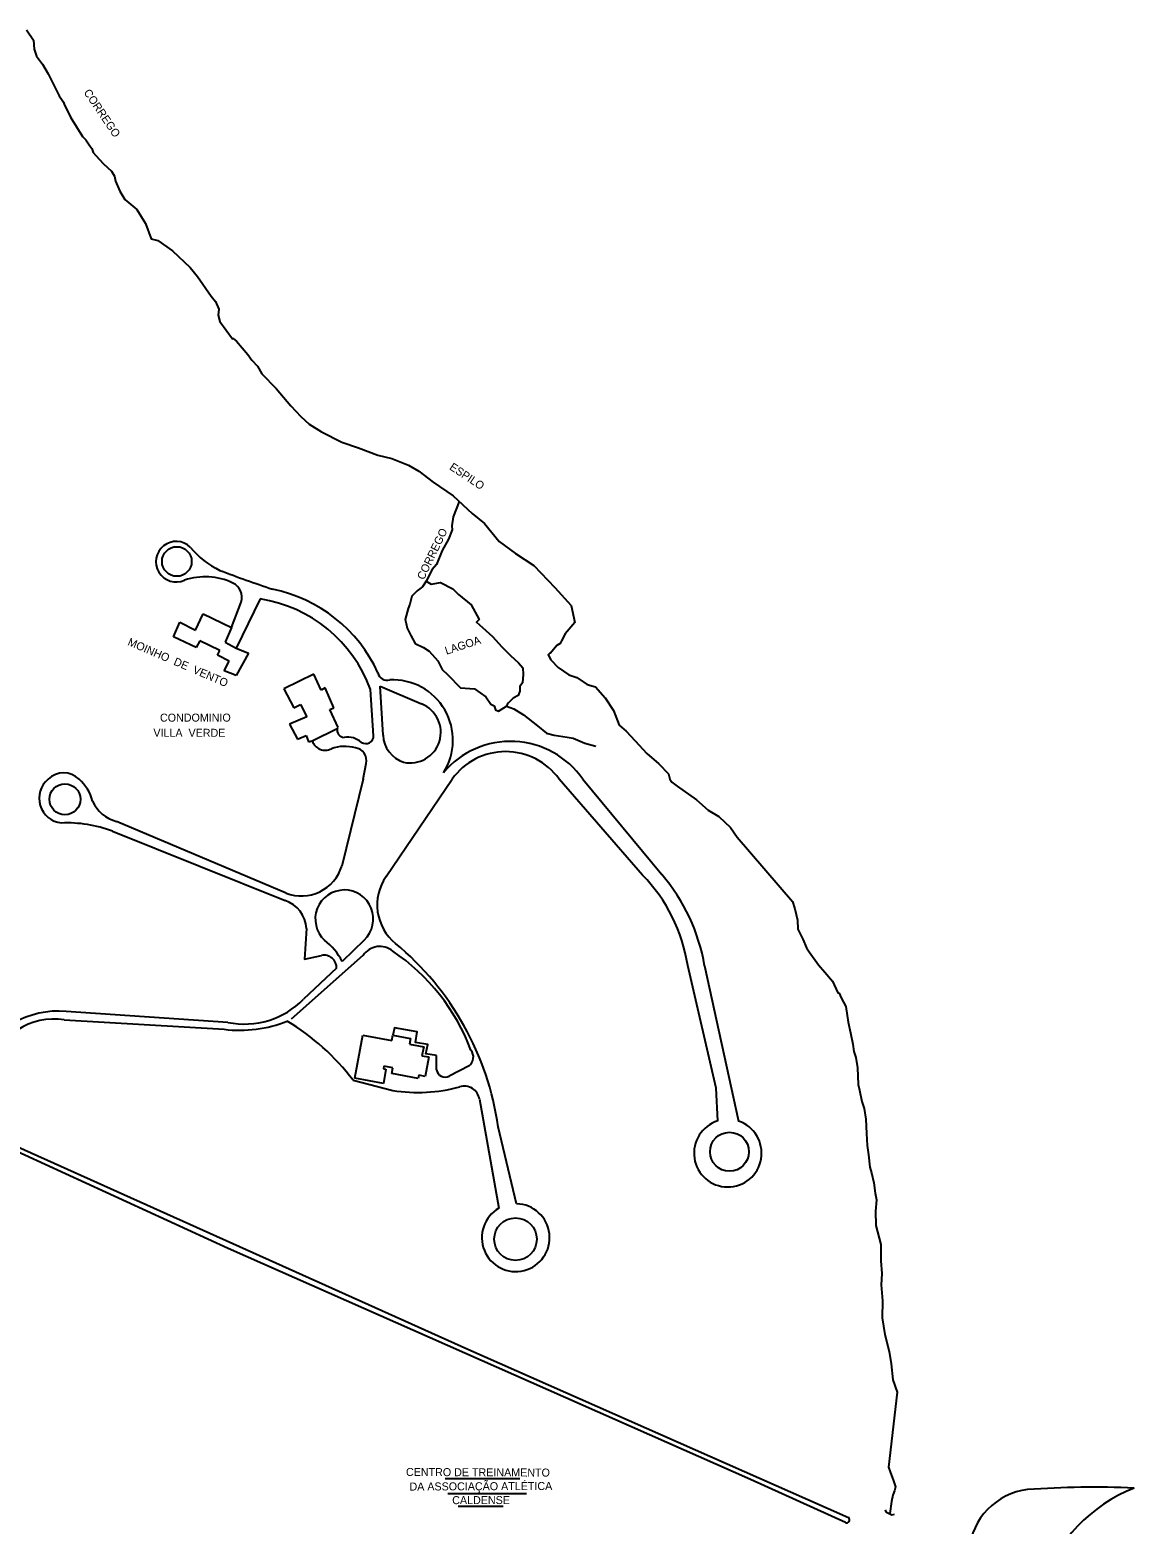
# Model space of a CAD drawing. Extents: x 325899 to 363134, y 7578590 to 7592502.
# Drawn here: x 345075 to 345627, y 7588130 to 7588876 of the extents above; entities that cross this region are included whole.
import ezdxf

# ---------------------------------------------------------------- set-up
doc = ezdxf.new("R2010")
doc.units = 0
for name, color, linetype in [('EDIFEXISTENT', 7, 'Continuous'), ('EDIFIDENTIF', 7, 'Continuous'), ('EDIFOBRAEXIS', 7, 'Continuous')]:
    doc.layers.add(name, color=color, linetype=linetype)

msp = doc.modelspace()

# ---------------------------------------------------------------- linework, layer by layer
at = {"layer": 'EDIFEXISTENT'}
for p, q in [((345157.69, 7588576.3), (345161.49, 7588584.55)), ((345161.49, 7588584.55), (345175.64, 7588577.68)), ((345146.54, 7588573.03), (345149.87, 7588580.41)), ((345149.87, 7588580.41), (345157.69, 7588576.3)), ((345175.64, 7588577.68), (345172.36, 7588570.43)), ((345158.02, 7588567.72), (345146.54, 7588573.03)), ((345159.79, 7588571.08), (345158.02, 7588567.72)), ((345169.69, 7588566.19), (345159.79, 7588571.08)), ((345172.36, 7588570.43), (345177.98, 7588567.43)), ((345168.59, 7588563.88), (345169.69, 7588566.19)), ((345174.46, 7588560.91), (345168.59, 7588563.88)), ((345171.95, 7588556.01), (345174.46, 7588560.91)), ((345184.13, 7588564.95), (345177.89, 7588553.63)), ((345177.98, 7588567.43), (345184.13, 7588564.95)), ((345177.89, 7588553.63), (345171.95, 7588556.01)), ((345216.7, 7588554.36), (345201.7, 7588547.03)), ((345220.47, 7588546.44), (345216.7, 7588554.36)), ((345201.7, 7588547.03), (345206.77, 7588537.63)), ((345222.41, 7588547.62), (345220.47, 7588546.44)), ((345226.73, 7588537.6), (345222.41, 7588547.62)), ((345206.77, 7588537.63), (345210.15, 7588539.19)), ((345210.15, 7588539.19), (345213.18, 7588532.97)), ((345213.18, 7588532.97), (345204.53, 7588529.38)), ((345224.66, 7588536.75), (345226.73, 7588537.6)), ((345228.81, 7588527.72), (345224.66, 7588536.75)), ((345204.53, 7588529.38), (345208.57, 7588521.96)), ((345208.57, 7588521.96), (345212.84, 7588523.73)), ((345212.84, 7588523.73), (345214.06, 7588520.48)), ((345215.88, 7588520.99), (345228.41, 7588527.26)), ((345228.41, 7588527.26), (345228.81, 7588527.72)), ((345214.06, 7588520.48), (345215.88, 7588520.99)), ((345237.25, 7588352.41), (345241.29, 7588374.03)), ((345241.29, 7588374.03), (345255.71, 7588371.34)), ((345255.71, 7588371.34), (345256.2, 7588373.99)), ((345256.2, 7588373.99), (345265.11, 7588372.33)), ((345265.11, 7588372.33), (345264.58, 7588369.48)), ((345264.58, 7588369.48), (345271.61, 7588368.17)), ((345271.61, 7588368.17), (345270.77, 7588363.7)), ((345270.77, 7588363.7), (345274.14, 7588363.07)), ((345274.14, 7588363.07), (345272.33, 7588353.38)), ((345251.55, 7588349.74), (345237.25, 7588352.41)), ((345251.73, 7588358.42), (345251.49, 7588357.17)), ((345251.49, 7588357.17), (345252.78, 7588356.93)), ((345252.78, 7588356.93), (345251.55, 7588349.74)), ((345256.21, 7588357.59), (345251.73, 7588358.42)), ((345255.69, 7588354.8), (345256.21, 7588357.59)), ((345268.83, 7588352.35), (345255.69, 7588354.8)), ((345269.13, 7588353.98), (345268.83, 7588352.35)), ((345272.33, 7588353.38), (345269.13, 7588353.98)), ((345502.19, 7588136.74), (345502.56, 7588135.78)), ((345502.56, 7588135.78), (345505.45, 7588134.28)), ((345505.45, 7588134.28), (345506.79, 7588134.62))]:
    msp.add_line(p, q, dxfattribs=at)
at = {"layer": 'EDIFIDENTIF'}
msp.add_circle((345148.29, 7588610.68), 7.4, dxfattribs=at)
at = {"layer": 'EDIFOBRAEXIS'}
for points in [[(345073.24, 7588876.36), (345076.64, 7588871.21), (345077.05, 7588866.72), (345078.1, 7588863.21), (345081.17, 7588859.19), (345083.95, 7588854.33), (345085.79, 7588850.81), (345088.29, 7588845.82), (345089.53, 7588843.35), (345091.07, 7588841.16), (345091.67, 7588840.18), (345092.07, 7588839.25), (345095.08, 7588832.69), (345101.12, 7588823.09), (345102.83, 7588821.36), (345104.86, 7588818.48), (345105.8, 7588817.09), (345106.52, 7588815.12), (345107.85, 7588813.65), (345111.71, 7588809.39), (345115.72, 7588805.68), (345117.08, 7588803.29), (345117.61, 7588800.68), (345119.75, 7588795.83), (345122.27, 7588791.56), (345128.38, 7588786.68), (345132.57, 7588779.64), (345135.53, 7588771.91), (345138.84, 7588771.15), (345146.13, 7588766.02), (345154.87, 7588757.58), (345158.68, 7588753.05), (345165.49, 7588743.35), (345167.62, 7588740.59), (345169.19, 7588736.83), (345168.94, 7588733.83), (345169.78, 7588730.67), (345176.11, 7588721.96), (345176.51, 7588722.09), (345178.09, 7588720.85), (345183.69, 7588714.21), (345185.83, 7588711.27), (345188.55, 7588708.27), (345190.68, 7588704.39), (345197.97, 7588697.22), (345205.22, 7588688.56), (345210.17, 7588683.23), (345214.48, 7588679.36), (345220.5, 7588675.5), (345230.76, 7588670.24), (345239.02, 7588667.41), (345248.71, 7588663.9), (345255.74, 7588662.09), (345264.03, 7588658.9), (345269.14, 7588655.82), (345276.3, 7588650.35), (345286.29, 7588643.43), (345295.8, 7588634.75), (345301.98, 7588629.7), (345309.34, 7588620.68), (345317.55, 7588614.67), (345326.63, 7588608.73), (345337.22, 7588597.63), (345345.28, 7588588.72), (345347.16, 7588580.21), (345342.25, 7588574.46), (345340.51, 7588570.97), (345339.82, 7588569.68), (345338.13, 7588568.74), (345334.9, 7588564.92), (345334.55, 7588564.63), (345333.82, 7588564.06), (345335.16, 7588561.6), (345338.79, 7588557.69), (345344.19, 7588554.08), (345348.13, 7588552.72), (345353.22, 7588549.23), (345357.44, 7588547.98), (345361.09, 7588543.95), (345362.21, 7588542.47), (345366.46, 7588536.29), (345369.36, 7588528.89), (345372.85, 7588525.85), (345377.36, 7588521), (345383.11, 7588514.72), (345389.05, 7588509.54), (345393.89, 7588504.56), (345394.61, 7588501.91), (345394.61, 7588501.91)], [(345289.37, 7588640.61), (345286.39, 7588632.99), (345285.76, 7588628.53), (345285.77, 7588626.47), (345284, 7588621.78), (345280.77, 7588616.26), (345278.09, 7588609.17), (345275.9, 7588606.69), (345272.9, 7588600.82), (345275.44, 7588599.31), (345279.95, 7588600.26), (345286.24, 7588597.06), (345288.98, 7588594.21), (345295.33, 7588589.01), (345299.32, 7588581.66), (345298, 7588580.34), (345301.07, 7588577.7), (345305.92, 7588573.26), (345310.72, 7588567.98), (345314.94, 7588563.78), (345318.97, 7588560.01), (345321.12, 7588557.48), (345321.28, 7588554.23), (345320.92, 7588550.01), (345319.71, 7588548.13), (345319.72, 7588545.92), (345318.87, 7588543.72), (345316.25, 7588542.35), (345315.73, 7588541.71), (345314.06, 7588540.05), (345313.28, 7588539.27), (345312.99, 7588538.43), (345316.6, 7588536.99), (345321.43, 7588534.08), (345328.44, 7588528.56), (345333.06, 7588524.85), (345336.74, 7588523.9), (345343.36, 7588522.97), (345346.37, 7588522.39), (345352.19, 7588519.85), (345357.55, 7588518.34)], [(345272.9, 7588600.82), (345271.1, 7588597.99), (345268.33, 7588596.04), (345265.76, 7588593.35), (345264.74, 7588589.31), (345263.89, 7588587.19), (345262.36, 7588581.72), (345262.88, 7588579.62), (345263.35, 7588577.37), (345265.16, 7588573.76), (345267.4, 7588569.63), (345271.53, 7588567.67), (345274.33, 7588565.82), (345278.66, 7588560.99), (345280.9, 7588556.63), (345283.58, 7588554.21), (345290.05, 7588547.53), (345297, 7588547.02), (345302.74, 7588543.03), (345305.14, 7588539.44), (345306.79, 7588538.63), (345307.46, 7588536.5), (345308.92, 7588535.82), (345312.99, 7588538.43)], [(345175.64, 7588577.68), (345180.5, 7588590.38)], [(345189.88, 7588591.97), (345177.98, 7588567.43)], [(345246.6, 7588523.61), (345245.05, 7588546.72)], [(345249.82, 7588548.33), (345270.55, 7588539.49)], [(345251.34, 7588523.88), (345249.82, 7588548.33)], [(345241.34, 7588501.91), (345242.83, 7588509.71)], [(345241.34, 7588501.91), (345230.69, 7588458.43)], [(345252.92, 7588453.3), (345285.78, 7588501.91)], [(345381.02, 7588453.89), (345339.35, 7588501.91)], [(345351.11, 7588501.91), (345390.53, 7588454.21)], [(345394.61, 7588501.91), (345395.62, 7588500.41), (345398.25, 7588498.33), (345407.91, 7588491.57), (345413.81, 7588486.38), (345419.06, 7588483.28), (345424.89, 7588477.81), (345428.28, 7588472.88), (345455.85, 7588440.8), (345457.03, 7588437.17), (345458.36, 7588431.43), (345458.53, 7588426.98), (345461.13, 7588421.94), (345462.85, 7588417.53), (345464.17, 7588415.55), (345468.84, 7588409.13), (345471.98, 7588405.37), (345475.84, 7588400.95), (345478.52, 7588395.2), (345479.13, 7588394.93), (345480.15, 7588392.67), (345482.45, 7588388.29), (345483.68, 7588380.52), (345484.8, 7588375.16), (345485.95, 7588369.44), (345486.59, 7588365.78), (345487.59, 7588362.79), (345488.33, 7588357.68), (345488.69, 7588349.26), (345489.3, 7588346.46), (345490.55, 7588340.85), (345491.63, 7588337.37), (345492.45, 7588331.96), (345492.92, 7588324.86), (345493.03, 7588321.88), (345493.19, 7588318.78), (345493.87, 7588314.23), (345494.56, 7588308.03), (345495.43, 7588305.11), (345496.6, 7588300.13), (345497.26, 7588295.02), (345497.78, 7588291.59), (345497.4, 7588285.98), (345497.57, 7588278.78), (345499.96, 7588269.39), (345500.09, 7588261.17), (345500.56, 7588254.83), (345500.15, 7588249.23), (345500.77, 7588241.14), (345500.67, 7588232.74), (345501.97, 7588224.43), (345504.22, 7588215.9), (345505.25, 7588209.67), (345505.96, 7588201.66), (345508.13, 7588195.57), (345503.89, 7588158.09), (345504.71, 7588155.68), (345506.28, 7588151.16), (345507.27, 7588148.3), (345506.88, 7588146.28), (345506.49, 7588145.39), (345506.01, 7588144.14), (345505.43, 7588140.97), (345504.46, 7588134.94), (345504.46, 7588134.94)], [(345202.88, 7588444.94), (345118.22, 7588480.7)], [(345116.2, 7588475.9), (345202.4, 7588441.24)], [(345213.12, 7588427.26), (345212.05, 7588412), (345220.56, 7588413.84)], [(345241.94, 7588421.51), (345230.82, 7588410.83)], [(345205.55, 7588382.05), (345241.41, 7588413.86)], [(345228.11, 7588407.42), (345211.61, 7588391.94)], [(345418.54, 7588331.11), (345417.67, 7588347.42), (345403.55, 7588408.8)], [(345411.93, 7588408.58), (345428.9, 7588331.01)], [(344881.39, 7588403.14), (345025.72, 7588337.48), (345293.6, 7588217.05), (345463.58, 7588141.91), (345483.86, 7588132.84)], [(345482.39, 7588130.34), (345434.87, 7588151.92), (345174.01, 7588267.28), (345041.67, 7588327.94), (344924.14, 7588380.88), (344881.39, 7588399.73)], [(345092.05, 7588381.58), (345171.97, 7588376.89)], [(345173.8, 7588380.34), (345093, 7588385.84)], [(345277.99, 7588363.72), (345272.77, 7588364.69), (345273.62, 7588369.22), (345267.47, 7588370.37), (345268.44, 7588375.57), (345257.04, 7588377.7), (345256.2, 7588373.99)], [(345278.01, 7588356.62), (345277.99, 7588363.72)], [(345294.28, 7588358.59), (345284.35, 7588353.42)], [(345236.34, 7588351.48), (345256.14, 7588346.36)], [(345299.46, 7588341.91), (345309.18, 7588287.43)], [(345318.04, 7588289.68), (345308.83, 7588328.16)], [(345282.3, 7588152.43), (345319.69, 7588152.43)], [(345283.63, 7588144.95), (345322.92, 7588144.95)], [(345288.92, 7588138.63), (345311.25, 7588138.63)]]:
    msp.add_lwpolyline(points, dxfattribs=at)
for centre, radius in [((345092.38, 7588491.83), 7.76), ((345424.4, 7588315.7), 9.73), ((345317.48, 7588272.01), 10.6)]:
    msp.add_circle(centre, radius, dxfattribs=at)
for centre, radius, start, end in [((345147.99, 7588610.59), 10.12, 46.03268, 294.01233), ((345188.23, 7588644.97), 42.86, 219.20323, 244.56676), ((345392.55, 7589189.34), 624.18, 249.09402, 251.65702), ((345162.44, 7588570.35), 32.66, 64.91761, 108.43206), ((345172.84, 7588592.71), 8, 343.10031, 64.54014), ((345179.28, 7588522.79), 69.99, 19.99599, 81.28925), ((345181.19, 7588524.06), 74.34, 24.6302, 78.41161), ((345253.27, 7588555.91), 4.59, 190.94063, 287.52506), ((345256.07, 7588521.39), 30.18, 327.39844, 92.70588), ((345264.9, 7588525.29), 15.28, 257.49473, 68.31362), ((345232.24, 7588526.57), 3.89, 169.7853, 264.54072), ((345233.8, 7588512.83), 10.05, 47.84917, 101.08842), ((345242.69, 7588523.56), 3.91, 236.78135, 0.85547), ((345266.05, 7588524.4), 14.72, 182.01248, 252.35369), ((345222.34, 7588523.16), 6.81, 198.55205, 297.6243), ((345232.18, 7588498.21), 20.06, 74.684, 109.45111), ((345236.77, 7588511.32), 6.28, 345.18709, 83.50259), ((345315.07, 7588476.9), 43.87, 34.76169, 139.93912), ((345312.56, 7588482.73), 32.94, 35.60428, 144.39572), ((345092.01, 7588492.38), 12.47, 130.10295, 263.34076), ((345091.7, 7588493.87), 11.15, 46.16502, 133.83498), ((345084.93, 7588485.45), 21.93, 14.46037, 48.63024), ((345122.85, 7588498.37), 18.26, 204.03215, 255.31341), ((345093.29, 7588414.81), 65.24, 69.43853, 92.39807), ((345210.49, 7588464.66), 21.14, 248.90053, 342.85979), ((345273.12, 7588439.04), 24.73, 144.77675, 231.08217), ((345321.32, 7588395.88), 83.24, 8.93076, 44.17875), ((345320.87, 7588393.72), 92.26, 9.26573, 40.97011), ((345197.29, 7588426.22), 15.86, 3.7512, 71.23996), ((345231.95, 7588432.02), 14.5, 313.53867, 227.13863), ((345205.15, 7588398.48), 28.49, 25.69185, 53.51063), ((345249.73, 7588408.31), 10, 50.15157, 146.30287), ((345164.48, 7588307.59), 145.81, 8.10894, 50.31426), ((345221.71, 7588407.54), 6.4, 358.90514, 100.33963), ((345197.92, 7588329.81), 104, 20.64724, 55.96037), ((345182.09, 7588420.76), 41.26, 258.4084, 315.68432), ((345089.22, 7588340.85), 45.15, 85.19222, 154.39965), ((345086.79, 7588349.01), 32.99, 80.82026, 165.19473), ((345179.71, 7588440.84), 64.42, 263.09968, 291.64191), ((345142.48, 7588279.91), 118.03, 37.32443, 58.88633), ((345290.89, 7588363.01), 5.57, 307.43823, 38.57085), ((345282.36, 7588357.35), 4.41, 189.5986, 296.92029), ((345268.8, 7588424.55), 79.21, 260.80599, 285.22517), ((345291.93, 7588340.9), 7.59, 7.63415, 107.9082), ((345423.56, 7588314.99), 16.89, 107.3003, 71.56562), ((345317.62, 7588272.75), 16.94, 119.9033, 88.59086), ((345577.23, 7588113.86), 33.22, 96.68057, 175.07599), ((345606.69, 7587684.81), 463.25, 87.54154, 94.12478), ((345656.14, 7588073.16), 80.13, 111.66152, 160.72729), ((345482.94, 7588131.7), 1.46, 248.06233, 50.97278)]:
    msp.add_arc(centre, radius, start, end, dxfattribs=at)

# ---------------------------------------------------------------- texts
at = {"layer": 'EDIFIDENTIF'}
for s, rotation, p in [('CORREGO', 304.00026, (345101.55, 7588845.09)), ('ESPILO', 326.46615, (345284.12, 7588656.96)), ('CORREGO', 64.34392, (345271.68, 7588601.18)), ('MOINHO  DE  VENTO', 336.79817, (345123.38, 7588569.04)), ('LAGOA', 17.9928, (345282.98, 7588564.06)), ('CONDOMINIO', 0.03215, (345139.87, 7588530.65)), ('VILLA  VERDE', 359.97621, (345136.58, 7588523.08)), ('CENTRO DE TREINAMENTO', 359.74049, (345262.76, 7588153.67)), ('DA ASSOCIAÇÃO ATLÉTICA', 0.24854, (345264.53, 7588146.37)), ('CALDENSE', 0.11503, (345285.87, 7588139.57))]:
    msp.add_text(s, height=4, rotation=rotation, dxfattribs=at).set_placement(p)

doc.saveas('drawing.dxf')
